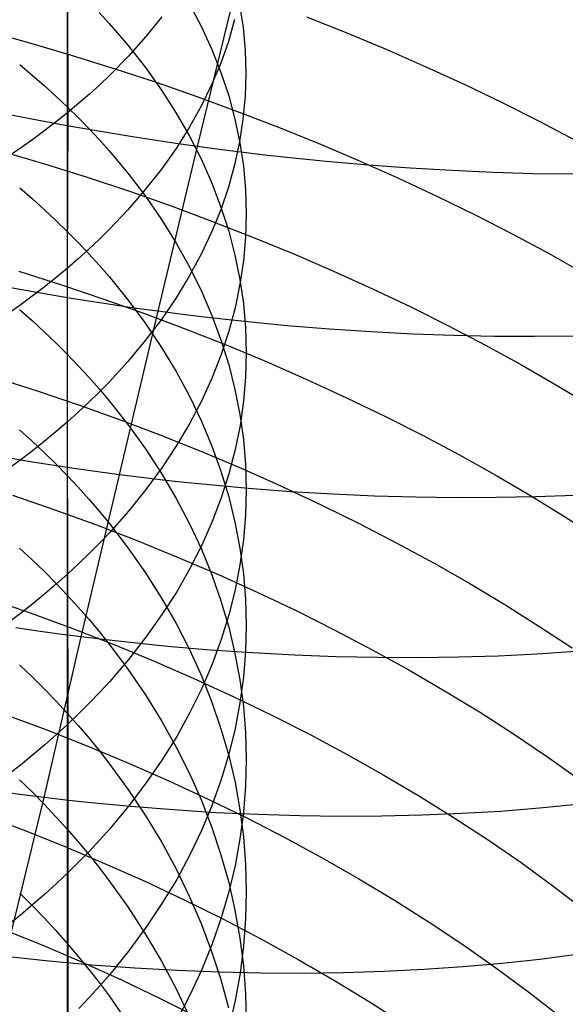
# Model space of a CAD drawing. Extents: x -383 to 1849, y -1185 to -529.
# Tile 728 of 870: x 1802.47 to 1808.42, y -1068.61 to -1057.88. Entities that reach past the tile are written whole.
import ezdxf

# ---------------------------------------------------------------- set-up
doc = ezdxf.new("R2010")
doc.units = 0
doc.layers.add('PREDEFINITO', color=7, linetype='CONTINUOUS')

msp = doc.modelspace()

# ---------------------------------------------------------------- linework, layer by layer
at = {"layer": 'PREDEFINITO'}
for p, q in [((1802.986, -1055.461, 662.989), (1802.994, -1058.892, 661.373)), ((1804.407, -1059.261, 481.093), (1804.848, -1057.451, 480.301)), ((1802.986, -1057.456, 645.137), (1802.986, -1058.829, 644.315)), ((1804.319, -1057.709, 648.604), (1804.449, -1057.956, 649.006)), ((1804.865, -1057.718, 651.899), (1804.904, -1057.966, 652.322)), ((1803.334, -1057.803, 645.677), (1803.443, -1057.921, 645.861)), ((1804.02, -1057.849, 659.426), (1803.845, -1058.064, 659.828)), ((1804.812, -1057.879, 655.698), (1804.744, -1058.117, 656.123)), ((1805.596, -1057.847, 512.789), (1806.036, -1058.023, 512.658)), ((1803.443, -1057.921, 645.861), (1803.649, -1058.159, 646.233)), ((1804.449, -1057.956, 649.006), (1804.563, -1058.206, 649.412)), ((1804.904, -1057.966, 652.322), (1804.926, -1058.215, 652.747)), ((1802.092, -1057.997, 514.127), (1802.563, -1058.127, 514.088)), ((1803.845, -1058.064, 659.828), (1803.655, -1058.277, 660.224)), ((1806.036, -1058.023, 512.658), (1806.47, -1058.204, 512.514)), ((1802.563, -1058.127, 514.088), (1803.031, -1058.265, 514.036)), ((1803.649, -1058.159, 646.233), (1803.839, -1058.402, 646.611)), ((1804.744, -1058.117, 656.123), (1804.66, -1058.354, 656.545)), ((1803.031, -1058.265, 514.036), (1803.495, -1058.41, 513.97)), ((1803.655, -1058.277, 660.224), (1803.45, -1058.485, 660.614)), ((1804.563, -1058.206, 649.412), (1804.663, -1058.457, 649.822)), ((1804.926, -1058.215, 652.747), (1804.934, -1058.465, 653.171)), ((1806.47, -1058.204, 512.514), (1806.897, -1058.392, 512.358)), ((1802.469, -1058.37, 643.629), (1802.603, -1058.483, 643.797)), ((1803.495, -1058.41, 513.97), (1803.956, -1058.562, 513.892)), ((1803.839, -1058.402, 646.611), (1804.015, -1058.648, 646.994)), ((1804.66, -1058.354, 656.545), (1804.561, -1058.589, 656.964)), ((1806.897, -1058.392, 512.358), (1807.316, -1058.584, 512.19)), ((1802.603, -1058.483, 643.797), (1802.735, -1058.597, 643.968)), ((1803.45, -1058.485, 660.614), (1803.341, -1058.588, 660.806)), ((1804.663, -1058.457, 649.822), (1804.747, -1058.71, 650.234)), ((1804.934, -1058.465, 653.171), (1804.926, -1058.714, 653.596)), ((1802.735, -1058.597, 643.968), (1802.862, -1058.713, 644.14)), ((1803.341, -1058.588, 660.806), (1803.229, -1058.69, 660.997)), ((1803.956, -1058.562, 513.892), (1804.411, -1058.721, 513.8)), ((1804.561, -1058.589, 656.964), (1804.447, -1058.823, 657.381)), ((1807.316, -1058.584, 512.19), (1807.728, -1058.782, 512.01)), ((1802.862, -1058.713, 644.14), (1802.986, -1058.829, 644.315)), ((1803.229, -1058.69, 660.997), (1803.113, -1058.791, 661.186)), ((1804.015, -1058.648, 646.994), (1804.175, -1058.897, 647.383)), ((1804.411, -1058.721, 513.8), (1804.862, -1058.886, 513.696)), ((1804.747, -1058.71, 650.234), (1804.815, -1058.965, 650.649)), ((1804.926, -1058.714, 653.596), (1804.903, -1058.963, 654.02)), ((1802.986, -1058.829, 644.315), (1802.986, -1060.187, 643.466)), ((1802.986, -1058.829, 644.315), (1803.106, -1058.947, 644.491)), ((1803.113, -1058.791, 661.186), (1802.994, -1058.892, 661.373)), ((1804.447, -1058.823, 657.381), (1804.318, -1059.054, 657.793)), ((1807.728, -1058.782, 512.01), (1808.131, -1058.985, 511.817)), ((1802.507, -1058.946, 480.806), (1802.029, -1058.851, 480.773)), ((1802.984, -1059.035, 480.854), (1802.507, -1058.946, 480.806)), ((1802.994, -1058.892, 661.373), (1802.87, -1058.991, 661.558)), ((1802.994, -1058.892, 661.373), (1802.986, -1060.59, 660.53)), ((1803.106, -1058.947, 644.491), (1803.222, -1059.066, 644.669)), ((1804.175, -1058.897, 647.383), (1804.319, -1059.15, 647.776)), ((1804.862, -1058.886, 513.696), (1805.308, -1059.058, 513.578)), ((1802.87, -1058.991, 661.558), (1802.743, -1059.089, 661.741)), ((1803.46, -1059.117, 480.918), (1802.984, -1059.035, 480.854)), ((1804.318, -1059.054, 657.793), (1804.173, -1059.283, 658.201)), ((1804.815, -1058.965, 650.649), (1804.869, -1059.221, 651.065)), ((1804.903, -1058.963, 654.02), (1804.865, -1059.212, 654.444)), ((1805.308, -1059.058, 513.578), (1805.748, -1059.236, 513.449)), ((1808.131, -1058.985, 511.817), (1808.525, -1059.193, 511.613)), ((1802.743, -1059.089, 661.741), (1802.612, -1059.186, 661.922)), ((1803.222, -1059.066, 644.669), (1803.334, -1059.187, 644.848)), ((1803.697, -1059.156, 480.956), (1803.46, -1059.117, 480.918)), ((1803.935, -1059.193, 480.997), (1803.697, -1059.156, 480.956)), ((1804.319, -1059.15, 647.776), (1804.449, -1059.405, 648.174)), ((1802.612, -1059.186, 661.922), (1802.477, -1059.281, 662.101)), ((1803.334, -1059.187, 644.848), (1803.443, -1059.308, 645.029)), ((1804.171, -1059.228, 481.043), (1803.935, -1059.193, 480.997)), ((1803.979, -1061.058, 481.921), (1804.407, -1059.261, 481.093)), ((1804.407, -1059.261, 481.093), (1804.171, -1059.228, 481.043)), ((1804.643, -1059.293, 481.146), (1804.407, -1059.261, 481.093)), ((1804.865, -1059.212, 654.444), (1804.812, -1059.46, 654.866)), ((1804.869, -1059.221, 651.065), (1804.907, -1059.478, 651.483)), ((1805.748, -1059.236, 513.449), (1806.181, -1059.42, 513.307)), ((1802.477, -1059.281, 662.101), (1802.197, -1059.47, 662.453)), ((1802.27, -1059.311, 514.895), (1802.738, -1059.45, 514.843)), ((1803.443, -1059.308, 645.029), (1803.649, -1059.554, 645.397)), ((1804.173, -1059.283, 658.201), (1804.013, -1059.509, 658.604)), ((1804.878, -1059.322, 481.203), (1804.643, -1059.293, 481.146)), ((1805.112, -1059.351, 481.265), (1804.878, -1059.322, 481.203)), ((1805.345, -1059.377, 481.33), (1805.112, -1059.351, 481.265)), ((1805.81, -1059.424, 481.471), (1805.345, -1059.377, 481.33)), ((1802.738, -1059.45, 514.843), (1803.203, -1059.596, 514.778)), ((1804.449, -1059.405, 648.174), (1804.564, -1059.662, 648.575)), ((1804.812, -1059.46, 654.866), (1804.744, -1059.706, 655.286)), ((1804.907, -1059.478, 651.483), (1804.93, -1059.735, 651.902)), ((1806.27, -1059.465, 481.628), (1805.81, -1059.424, 481.471)), ((1806.181, -1059.42, 513.307), (1806.607, -1059.61, 513.152)), ((1806.726, -1059.498, 481.799), (1806.27, -1059.465, 481.628)), ((1803.203, -1059.596, 514.778), (1803.664, -1059.75, 514.701)), ((1803.649, -1059.554, 645.397), (1803.839, -1059.804, 645.77)), ((1804.013, -1059.509, 658.604), (1803.838, -1059.732, 659.002)), ((1807.178, -1059.525, 481.984), (1806.726, -1059.498, 481.799)), ((1807.625, -1059.545, 482.183), (1807.178, -1059.525, 481.984)), ((1808.066, -1059.558, 482.395), (1807.625, -1059.545, 482.183)), ((1808.502, -1059.565, 482.621), (1808.066, -1059.558, 482.395)), ((1804.564, -1059.662, 648.575), (1804.663, -1059.922, 648.979)), ((1806.607, -1059.61, 513.152), (1807.025, -1059.806, 512.986)), ((1802.469, -1059.714, 642.789), (1802.603, -1059.83, 642.955)), ((1803.838, -1059.732, 659.002), (1803.648, -1059.952, 659.394)), ((1803.664, -1059.75, 514.701), (1804.12, -1059.91, 514.61)), ((1803.839, -1059.804, 645.77), (1804.015, -1060.058, 646.148)), ((1804.744, -1059.706, 655.286), (1804.66, -1059.952, 655.703)), ((1804.93, -1059.735, 651.902), (1804.938, -1059.992, 652.321)), ((1807.025, -1059.806, 512.986), (1807.436, -1060.007, 512.807)), ((1802.603, -1059.83, 642.955), (1802.735, -1059.948, 643.123)), ((1804.12, -1059.91, 514.61), (1804.571, -1060.078, 514.507)), ((1802.735, -1059.948, 643.123), (1802.862, -1060.067, 643.293)), ((1803.648, -1059.952, 659.394), (1803.443, -1060.168, 659.779)), ((1804.66, -1059.952, 655.703), (1804.561, -1060.195, 656.118)), ((1804.663, -1059.922, 648.979), (1804.747, -1060.183, 649.387)), ((1804.938, -1059.992, 652.321), (1804.931, -1060.25, 652.741)), ((1807.436, -1060.007, 512.807), (1807.838, -1060.214, 512.617)), ((1802.862, -1060.067, 643.293), (1802.986, -1060.187, 643.465)), ((1804.015, -1060.058, 646.148), (1804.175, -1060.315, 646.532)), ((1804.571, -1060.078, 514.507), (1805.016, -1060.252, 514.391)), ((1802.986, -1060.187, 643.466), (1802.986, -1061.526, 642.59)), ((1802.986, -1060.187, 643.465), (1803.106, -1060.308, 643.639)), ((1803.443, -1060.168, 659.779), (1803.334, -1060.275, 659.97)), ((1804.561, -1060.195, 656.118), (1804.447, -1060.437, 656.529)), ((1804.747, -1060.183, 649.387), (1804.815, -1060.446, 649.796)), ((1807.838, -1060.214, 512.617), (1808.232, -1060.425, 512.415)), ((1803.106, -1060.308, 643.639), (1803.222, -1060.431, 643.815)), ((1803.334, -1060.275, 659.97), (1803.222, -1060.381, 660.158)), ((1804.175, -1060.315, 646.532), (1804.319, -1060.575, 646.92)), ((1804.931, -1060.25, 652.741), (1804.908, -1060.507, 653.16)), ((1805.016, -1060.252, 514.391), (1805.456, -1060.433, 514.263)), ((1803.222, -1060.381, 660.158), (1803.106, -1060.486, 660.345)), ((1803.222, -1060.431, 643.815), (1803.334, -1060.555, 643.992)), ((1804.447, -1060.437, 656.529), (1804.317, -1060.676, 656.937)), ((1804.815, -1060.446, 649.796), (1804.869, -1060.71, 650.207)), ((1805.456, -1060.433, 514.263), (1805.889, -1060.62, 514.123)), ((1808.232, -1060.425, 512.415), (1808.616, -1060.642, 512.201)), ((1803.106, -1060.486, 660.345), (1802.986, -1060.59, 660.53)), ((1803.334, -1060.555, 643.992), (1803.443, -1060.679, 644.171)), ((1804.908, -1060.507, 653.16), (1804.87, -1060.764, 653.577)), ((1802.461, -1060.621, 515.676), (1802.925, -1060.769, 515.612)), ((1802.986, -1060.59, 660.53), (1802.863, -1060.692, 660.713)), ((1802.986, -1060.59, 660.53), (1802.986, -1062.266, 659.643)), ((1804.319, -1060.575, 646.92), (1804.449, -1060.838, 647.313)), ((1805.889, -1060.62, 514.123), (1806.315, -1060.812, 513.97)), ((1802.554, -1060.836, 481.685), (1802.076, -1060.748, 481.638)), ((1802.863, -1060.692, 660.713), (1802.736, -1060.794, 660.894)), ((1802.925, -1060.769, 515.612), (1803.385, -1060.924, 515.535)), ((1803.443, -1060.679, 644.171), (1803.649, -1060.933, 644.533)), ((1804.317, -1060.676, 656.937), (1804.173, -1060.913, 657.34)), ((1804.87, -1060.764, 653.577), (1804.817, -1061.02, 653.994)), ((1804.869, -1060.71, 650.207), (1804.907, -1060.974, 650.62)), ((1803.03, -1060.917, 481.748), (1802.554, -1060.836, 481.685)), ((1802.736, -1060.794, 660.894), (1802.605, -1060.894, 661.073)), ((1804.449, -1060.838, 647.313), (1804.563, -1061.103, 647.709)), ((1806.315, -1060.812, 513.97), (1806.733, -1061.011, 513.805)), ((1802.605, -1060.894, 661.073), (1802.47, -1060.994, 661.251)), ((1803.268, -1060.955, 481.785), (1803.03, -1060.917, 481.748)), ((1803.506, -1060.991, 481.827), (1803.268, -1060.955, 481.785)), ((1803.385, -1060.924, 515.535), (1803.841, -1061.086, 515.446)), ((1803.743, -1061.026, 481.872), (1803.506, -1060.991, 481.827)), ((1803.649, -1060.933, 644.533), (1803.839, -1061.19, 644.901)), ((1804.173, -1060.913, 657.34), (1804.013, -1061.147, 657.739)), ((1804.907, -1060.974, 650.62), (1804.93, -1061.24, 651.034)), ((1802.47, -1060.994, 661.251), (1802.19, -1061.189, 661.599)), ((1802.468, -1061.04, 641.923), (1802.603, -1061.159, 642.087)), ((1803.556, -1062.84, 482.784), (1803.979, -1061.058, 481.921)), ((1803.979, -1061.058, 481.921), (1803.743, -1061.026, 481.872)), ((1803.841, -1061.086, 515.446), (1804.291, -1061.255, 515.344)), ((1804.215, -1061.089, 481.974), (1803.979, -1061.058, 481.921)), ((1804.45, -1061.118, 482.031), (1804.215, -1061.089, 481.974)), ((1804.817, -1061.02, 653.994), (1804.749, -1061.275, 654.409)), ((1806.733, -1061.011, 513.805), (1807.144, -1061.216, 513.629)), ((1802.603, -1061.159, 642.087), (1802.735, -1061.28, 642.253)), ((1804.013, -1061.147, 657.739), (1803.838, -1061.378, 658.132)), ((1803.839, -1061.19, 644.901), (1804.015, -1061.451, 645.275)), ((1804.685, -1061.145, 482.091), (1804.45, -1061.118, 482.031)), ((1804.563, -1061.103, 647.709), (1804.663, -1061.37, 648.108)), ((1804.918, -1061.17, 482.156), (1804.685, -1061.145, 482.091)), ((1805.383, -1061.215, 482.296), (1804.918, -1061.17, 482.156)), ((1802.735, -1061.28, 642.253), (1802.862, -1061.402, 642.421)), ((1804.291, -1061.255, 515.344), (1804.736, -1061.432, 515.229)), ((1804.749, -1061.275, 654.409), (1804.665, -1061.528, 654.821)), ((1804.93, -1061.24, 651.034), (1804.938, -1061.506, 651.448)), ((1805.845, -1061.252, 482.451), (1805.383, -1061.215, 482.296)), ((1806.302, -1061.283, 482.621), (1805.845, -1061.252, 482.451)), ((1806.755, -1061.306, 482.805), (1806.302, -1061.283, 482.621)), ((1807.203, -1061.323, 483.002), (1806.755, -1061.306, 482.805)), ((1807.144, -1061.216, 513.629), (1807.546, -1061.426, 513.441)), ((1802.862, -1061.402, 642.421), (1802.986, -1061.526, 642.59)), ((1803.838, -1061.378, 658.132), (1803.648, -1061.606, 658.52)), ((1804.663, -1061.37, 648.108), (1804.747, -1061.64, 648.51)), ((1807.645, -1061.332, 483.213), (1807.203, -1061.323, 483.002)), ((1808.082, -1061.334, 483.436), (1807.645, -1061.332, 483.213)), ((1808.512, -1061.33, 483.673), (1808.082, -1061.334, 483.436)), ((1802.986, -1061.526, 642.59), (1802.986, -1062.848, 641.689)), ((1802.986, -1061.526, 642.59), (1803.106, -1061.651, 642.761)), ((1804.015, -1061.451, 645.275), (1804.175, -1061.715, 645.653)), ((1804.665, -1061.528, 654.821), (1804.567, -1061.779, 655.231)), ((1804.736, -1061.432, 515.229), (1805.175, -1061.614, 515.102)), ((1804.938, -1061.506, 651.448), (1804.931, -1061.771, 651.862)), ((1807.546, -1061.426, 513.441), (1807.939, -1061.641, 513.241)), ((1803.648, -1061.606, 658.52), (1803.443, -1061.83, 658.901)), ((1805.175, -1061.614, 515.102), (1805.608, -1061.804, 514.963)), ((1803.106, -1061.651, 642.761), (1803.222, -1061.777, 642.934)), ((1804.175, -1061.715, 645.653), (1804.319, -1061.983, 646.036)), ((1804.747, -1061.64, 648.51), (1804.815, -1061.91, 648.914)), ((1807.939, -1061.641, 513.241), (1808.322, -1061.862, 513.03)), ((1802.197, -1061.777, 516.534), (1802.661, -1061.925, 516.47)), ((1803.222, -1061.777, 642.934), (1803.334, -1061.904, 643.109)), ((1803.443, -1061.83, 658.901), (1803.334, -1061.94, 659.089)), ((1804.567, -1061.779, 655.231), (1804.453, -1062.029, 655.637)), ((1804.931, -1061.771, 651.862), (1804.908, -1062.037, 652.276)), ((1805.608, -1061.804, 514.963), (1806.033, -1062, 514.813)), ((1802.661, -1061.925, 516.47), (1803.12, -1062.081, 516.394)), ((1803.334, -1061.94, 659.089), (1803.222, -1062.05, 659.276)), ((1803.334, -1061.904, 643.109), (1803.443, -1062.033, 643.286)), ((1804.815, -1061.91, 648.914), (1804.869, -1062.182, 649.32)), ((1808.322, -1061.862, 513.03), (1808.696, -1062.087, 512.807)), ((1803.222, -1062.05, 659.276), (1803.106, -1062.158, 659.461)), ((1803.443, -1062.033, 643.286), (1803.649, -1062.293, 643.643)), ((1804.319, -1061.983, 646.036), (1804.449, -1062.254, 646.423)), ((1804.453, -1062.029, 655.637), (1804.324, -1062.276, 656.039)), ((1804.908, -1062.037, 652.276), (1804.871, -1062.302, 652.688)), ((1806.033, -1062, 514.813), (1806.451, -1062.202, 514.65)), ((1803.106, -1062.158, 659.461), (1802.986, -1062.266, 659.643)), ((1803.12, -1062.081, 516.394), (1803.575, -1062.245, 516.305)), ((1802.986, -1062.266, 659.643), (1802.863, -1062.372, 659.824)), ((1802.986, -1062.266, 659.643), (1802.994, -1065.557, 657.761)), ((1803.575, -1062.245, 516.305), (1804.025, -1062.417, 516.204)), ((1804.324, -1062.276, 656.039), (1804.179, -1062.521, 656.438)), ((1804.449, -1062.254, 646.423), (1804.563, -1062.527, 646.814)), ((1804.869, -1062.182, 649.32), (1804.907, -1062.455, 649.728)), ((1806.451, -1062.202, 514.65), (1806.86, -1062.409, 514.476)), ((1802.468, -1062.349, 641.031), (1802.603, -1062.472, 641.193)), ((1802.863, -1062.372, 659.824), (1802.736, -1062.477, 660.003)), ((1803.649, -1062.293, 643.643), (1803.839, -1062.557, 644.006)), ((1804.871, -1062.302, 652.688), (1804.817, -1062.566, 653.1)), ((1802.603, -1062.472, 641.193), (1802.734, -1062.596, 641.356)), ((1802.736, -1062.477, 660.003), (1802.605, -1062.581, 660.18)), ((1804.025, -1062.417, 516.204), (1804.469, -1062.595, 516.091)), ((1804.907, -1062.455, 649.728), (1804.93, -1062.729, 650.136)), ((1806.86, -1062.409, 514.476), (1807.262, -1062.623, 514.29)), ((1802.605, -1062.581, 660.18), (1802.47, -1062.684, 660.356)), ((1802.734, -1062.596, 641.356), (1802.862, -1062.721, 641.522)), ((1803.839, -1062.557, 644.006), (1804.015, -1062.826, 644.374)), ((1804.179, -1062.521, 656.438), (1804.02, -1062.763, 656.831)), ((1804.469, -1062.595, 516.091), (1804.907, -1062.78, 515.966)), ((1804.563, -1062.527, 646.814), (1804.663, -1062.802, 647.208)), ((1804.817, -1062.566, 653.1), (1804.749, -1062.828, 653.509)), ((1802.607, -1062.702, 482.613), (1802.13, -1062.622, 482.551)), ((1802.47, -1062.684, 660.356), (1802.19, -1062.886, 660.7)), ((1802.845, -1062.739, 482.65), (1802.607, -1062.702, 482.613)), ((1807.262, -1062.623, 514.29), (1807.654, -1062.842, 514.092)), ((1803.083, -1062.775, 482.691), (1802.845, -1062.739, 482.65)), ((1802.862, -1062.721, 641.522), (1802.986, -1062.848, 641.689)), ((1803.32, -1062.808, 482.736), (1803.083, -1062.775, 482.691)), ((1803.556, -1062.84, 482.784), (1803.32, -1062.808, 482.736)), ((1804.02, -1062.763, 656.831), (1803.845, -1063.001, 657.22)), ((1804.663, -1062.802, 647.208), (1804.747, -1063.079, 647.604)), ((1804.907, -1062.78, 515.966), (1805.338, -1062.972, 515.828)), ((1804.93, -1062.729, 650.136), (1804.938, -1063.003, 650.545)), ((1802.986, -1062.848, 641.689), (1802.986, -1064.151, 640.762)), ((1802.986, -1062.848, 641.689), (1803.106, -1062.976, 641.857)), ((1803.139, -1064.607, 483.682), (1803.556, -1062.84, 482.784)), ((1803.793, -1062.87, 482.837), (1803.556, -1062.84, 482.784)), ((1804.028, -1062.898, 482.893), (1803.793, -1062.87, 482.837)), ((1804.015, -1062.826, 644.374), (1804.175, -1063.097, 644.747)), ((1804.263, -1062.923, 482.953), (1804.028, -1062.898, 482.893)), ((1804.497, -1062.947, 483.017), (1804.263, -1062.923, 482.953)), ((1804.749, -1062.828, 653.509), (1804.666, -1063.09, 653.917)), ((1807.654, -1062.842, 514.092), (1808.036, -1063.066, 513.883)), ((1803.106, -1062.976, 641.857), (1803.222, -1063.106, 642.028)), ((1803.845, -1063.001, 657.22), (1803.655, -1063.236, 657.603)), ((1804.962, -1062.99, 483.156), (1804.497, -1062.947, 483.017)), ((1804.938, -1063.003, 650.545), (1804.931, -1063.277, 650.954)), ((1805.424, -1063.025, 483.31), (1804.962, -1062.99, 483.156)), ((1805.338, -1062.972, 515.828), (1805.762, -1063.171, 515.679)), ((1805.882, -1063.052, 483.478), (1805.424, -1063.025, 483.31)), ((1802.392, -1063.063, 517.35), (1802.851, -1063.221, 517.275)), ((1803.222, -1063.106, 642.028), (1803.334, -1063.236, 642.2)), ((1804.175, -1063.097, 644.747), (1804.319, -1063.373, 645.125)), ((1804.666, -1063.09, 653.917), (1804.567, -1063.349, 654.321)), ((1804.747, -1063.079, 647.604), (1804.815, -1063.358, 648.003)), ((1806.336, -1063.072, 483.66), (1805.882, -1063.052, 483.478)), ((1806.785, -1063.085, 483.855), (1806.336, -1063.072, 483.66)), ((1807.228, -1063.09, 484.064), (1806.785, -1063.085, 483.855)), ((1807.666, -1063.089, 484.286), (1807.228, -1063.09, 484.064)), ((1808.097, -1063.08, 484.52), (1807.666, -1063.089, 484.286)), ((1808.036, -1063.066, 513.883), (1808.409, -1063.296, 513.663)), ((1808.522, -1063.064, 484.767), (1808.097, -1063.08, 484.52)), ((1802.851, -1063.221, 517.275), (1803.306, -1063.387, 517.187)), ((1803.334, -1063.236, 642.2), (1803.443, -1063.368, 642.374)), ((1803.655, -1063.236, 657.603), (1803.45, -1063.468, 657.98)), ((1805.762, -1063.171, 515.679), (1806.178, -1063.376, 515.519)), ((1804.567, -1063.349, 654.321), (1804.453, -1063.607, 654.722)), ((1804.931, -1063.277, 650.954), (1804.908, -1063.55, 651.362)), ((1808.409, -1063.296, 513.663), (1808.771, -1063.53, 513.433)), ((1803.306, -1063.387, 517.187), (1803.755, -1063.56, 517.088)), ((1803.443, -1063.368, 642.374), (1803.649, -1063.636, 642.726)), ((1804.319, -1063.373, 645.125), (1804.449, -1063.651, 645.507)), ((1804.815, -1063.358, 648.003), (1804.869, -1063.638, 648.404)), ((1806.178, -1063.376, 515.519), (1806.587, -1063.587, 515.346)), ((1803.45, -1063.468, 657.98), (1803.341, -1063.582, 658.166)), ((1803.755, -1063.56, 517.088), (1804.198, -1063.74, 516.976)), ((1804.908, -1063.55, 651.362), (1804.87, -1063.823, 651.769)), ((1802.468, -1063.639, 640.114), (1802.603, -1063.765, 640.273)), ((1803.341, -1063.582, 658.166), (1803.229, -1063.695, 658.35)), ((1803.649, -1063.636, 642.726), (1803.839, -1063.907, 643.083)), ((1804.453, -1063.607, 654.722), (1804.324, -1063.862, 655.12)), ((1804.449, -1063.651, 645.507), (1804.563, -1063.931, 645.892)), ((1804.869, -1063.638, 648.404), (1804.907, -1063.918, 648.806)), ((1806.587, -1063.587, 515.346), (1806.987, -1063.804, 515.162)), ((1802.603, -1063.765, 640.273), (1802.735, -1063.892, 640.434)), ((1803.229, -1063.695, 658.35), (1803.113, -1063.807, 658.533)), ((1804.198, -1063.74, 516.976), (1804.635, -1063.928, 516.852)), ((1803.113, -1063.807, 658.533), (1802.993, -1063.918, 658.713)), ((1804.324, -1063.862, 655.12), (1804.18, -1064.114, 655.513)), ((1804.87, -1063.823, 651.769), (1804.817, -1064.095, 652.175)), ((1806.987, -1063.804, 515.162), (1807.377, -1064.026, 514.967)), ((1802.735, -1063.892, 640.434), (1802.862, -1064.021, 640.597)), ((1802.993, -1063.918, 658.713), (1802.87, -1064.028, 658.892)), ((1803.839, -1063.907, 643.083), (1804.015, -1064.183, 643.446)), ((1804.563, -1063.931, 645.892), (1804.663, -1064.214, 646.28)), ((1804.635, -1063.928, 516.852), (1805.066, -1064.122, 516.716)), ((1804.907, -1063.918, 648.806), (1804.93, -1064.2, 649.209)), ((1802.87, -1064.028, 658.892), (1802.743, -1064.137, 659.069)), ((1802.862, -1064.021, 640.597), (1802.986, -1064.151, 640.762)), ((1804.817, -1064.095, 652.175), (1804.749, -1064.366, 652.58)), ((1807.377, -1064.026, 514.967), (1807.758, -1064.254, 514.761)), ((1802.125, -1064.185, 518.251), (1802.583, -1064.345, 518.176)), ((1802.743, -1064.137, 659.069), (1802.612, -1064.245, 659.244)), ((1802.986, -1064.151, 640.762), (1802.985, -1065.437, 639.809)), ((1802.986, -1064.151, 640.762), (1803.106, -1064.283, 640.928)), ((1804.015, -1064.183, 643.446), (1804.175, -1064.462, 643.814)), ((1804.18, -1064.114, 655.513), (1804.02, -1064.364, 655.902)), ((1804.93, -1064.2, 649.209), (1804.938, -1064.482, 649.612)), ((1805.066, -1064.122, 516.716), (1805.489, -1064.324, 516.569)), ((1802.612, -1064.245, 659.244), (1802.477, -1064.351, 659.417)), ((1803.106, -1064.283, 640.928), (1803.222, -1064.415, 641.096)), ((1804.663, -1064.214, 646.28), (1804.747, -1064.499, 646.671)), ((1807.758, -1064.254, 514.761), (1808.129, -1064.488, 514.544)), ((1802.477, -1064.351, 659.417), (1802.197, -1064.56, 659.758)), ((1802.583, -1064.345, 518.176), (1803.037, -1064.512, 518.09)), ((1803.222, -1064.415, 641.096), (1803.334, -1064.549, 641.265)), ((1804.02, -1064.364, 655.902), (1803.845, -1064.61, 656.286)), ((1804.749, -1064.366, 652.58), (1804.666, -1064.636, 652.982)), ((1805.489, -1064.324, 516.569), (1805.905, -1064.532, 516.41)), ((1802.665, -1064.543, 483.59), (1802.427, -1064.509, 483.55)), ((1803.037, -1064.512, 518.09), (1803.486, -1064.687, 517.991)), ((1804.175, -1064.462, 643.814), (1804.32, -1064.744, 644.186)), ((1804.747, -1064.499, 646.671), (1804.815, -1064.786, 647.065)), ((1804.938, -1064.482, 649.612), (1804.931, -1064.764, 650.015)), ((1805.905, -1064.532, 516.41), (1806.312, -1064.746, 516.24)), ((1808.129, -1064.488, 514.544), (1808.49, -1064.727, 514.315)), ((1802.902, -1064.576, 483.634), (1802.665, -1064.543, 483.59)), ((1802.735, -1066.357, 484.618), (1803.139, -1064.607, 483.682)), ((1803.139, -1064.607, 483.682), (1802.902, -1064.576, 483.634)), ((1803.375, -1064.636, 483.734), (1803.139, -1064.607, 483.682)), ((1803.334, -1064.549, 641.265), (1803.443, -1064.685, 641.436)), ((1803.611, -1064.662, 483.79), (1803.375, -1064.636, 483.734)), ((1803.845, -1064.61, 656.286), (1803.655, -1064.853, 656.664)), ((1804.666, -1064.636, 652.982), (1804.567, -1064.903, 653.381)), ((1803.443, -1064.685, 641.436), (1803.649, -1064.959, 641.783)), ((1803.486, -1064.687, 517.991), (1803.929, -1064.869, 517.881)), ((1803.845, -1064.687, 483.849), (1803.611, -1064.662, 483.79)), ((1804.08, -1064.71, 483.913), (1803.845, -1064.687, 483.849)), ((1804.545, -1064.75, 484.05), (1804.08, -1064.71, 483.913)), ((1804.32, -1064.744, 644.186), (1804.449, -1065.03, 644.562)), ((1806.312, -1064.746, 516.24), (1806.711, -1064.966, 516.058)), ((1803.655, -1064.853, 656.664), (1803.45, -1065.092, 657.036)), ((1805.008, -1064.782, 484.202), (1804.545, -1064.75, 484.05)), ((1804.815, -1064.786, 647.065), (1804.869, -1065.073, 647.46)), ((1804.931, -1064.764, 650.015), (1804.908, -1065.045, 650.418)), ((1805.466, -1064.806, 484.368), (1805.008, -1064.782, 484.202)), ((1805.92, -1064.823, 484.548), (1805.466, -1064.806, 484.368)), ((1806.37, -1064.832, 484.742), (1805.92, -1064.823, 484.548)), ((1806.814, -1064.834, 484.948), (1806.37, -1064.832, 484.742)), ((1807.252, -1064.828, 485.168), (1806.814, -1064.834, 484.948)), ((1807.684, -1064.815, 485.4), (1807.252, -1064.828, 485.168)), ((1808.11, -1064.795, 485.644), (1807.684, -1064.815, 485.4)), ((1808.529, -1064.767, 485.899), (1808.11, -1064.795, 485.644)), ((1802.468, -1064.912, 639.172), (1802.603, -1065.041, 639.328)), ((1803.649, -1064.959, 641.783), (1803.839, -1065.238, 642.135)), ((1803.929, -1064.869, 517.881), (1804.366, -1065.059, 517.759)), ((1804.567, -1064.903, 653.381), (1804.453, -1065.168, 653.777)), ((1802.603, -1065.041, 639.328), (1802.734, -1065.171, 639.487)), ((1804.366, -1065.059, 517.759), (1804.796, -1065.256, 517.625)), ((1804.449, -1065.03, 644.562), (1804.564, -1065.318, 644.942)), ((1804.908, -1065.045, 650.418), (1804.87, -1065.326, 650.82)), ((1806.711, -1064.966, 516.058), (1807.101, -1065.193, 515.865)), ((1802.734, -1065.171, 639.487), (1802.862, -1065.303, 639.647)), ((1803.45, -1065.092, 657.036), (1803.342, -1065.21, 657.22)), ((1804.453, -1065.168, 653.777), (1804.324, -1065.431, 654.17)), ((1804.869, -1065.073, 647.46), (1804.907, -1065.362, 647.856)), ((1803.342, -1065.21, 657.22), (1803.23, -1065.326, 657.402)), ((1803.839, -1065.238, 642.135), (1804.014, -1065.52, 642.493)), ((1804.796, -1065.256, 517.625), (1805.218, -1065.46, 517.479)), ((1807.101, -1065.193, 515.865), (1807.481, -1065.425, 515.662)), ((1802.862, -1065.303, 639.647), (1802.986, -1065.437, 639.809)), ((1803.23, -1065.326, 657.402), (1803.114, -1065.442, 657.583)), ((1804.564, -1065.318, 644.942), (1804.663, -1065.609, 645.325)), ((1804.87, -1065.326, 650.82), (1804.817, -1065.606, 651.221)), ((1804.907, -1065.362, 647.856), (1804.93, -1065.651, 648.253)), ((1802.31, -1065.451, 519.096), (1802.764, -1065.62, 519.01)), ((1802.985, -1065.437, 639.809), (1802.985, -1066.702, 638.831)), ((1802.986, -1065.437, 639.809), (1803.106, -1065.571, 639.973)), ((1803.114, -1065.442, 657.583), (1802.994, -1065.557, 657.761)), ((1804.324, -1065.431, 654.17), (1804.18, -1065.692, 654.558)), ((1805.218, -1065.46, 517.479), (1805.634, -1065.671, 517.323)), ((1807.481, -1065.425, 515.662), (1807.851, -1065.662, 515.447)), ((1802.994, -1065.557, 657.761), (1802.87, -1065.67, 657.938)), ((1802.994, -1065.557, 657.761), (1802.994, -1067.178, 656.777)), ((1803.106, -1065.571, 639.973), (1803.222, -1065.708, 640.138)), ((1804.014, -1065.52, 642.493), (1804.175, -1065.807, 642.855)), ((1804.817, -1065.606, 651.221), (1804.749, -1065.885, 651.62)), ((1802.87, -1065.67, 657.938), (1802.743, -1065.782, 658.113)), ((1802.764, -1065.62, 519.01), (1803.213, -1065.797, 518.913)), ((1803.222, -1065.708, 640.138), (1803.334, -1065.845, 640.305)), ((1804.18, -1065.692, 654.558), (1804.02, -1065.949, 654.942)), ((1804.663, -1065.609, 645.325), (1804.747, -1065.901, 645.71)), ((1804.93, -1065.651, 648.253), (1804.938, -1065.941, 648.651)), ((1805.634, -1065.671, 517.323), (1806.04, -1065.889, 517.155)), ((1807.851, -1065.662, 515.447), (1808.211, -1065.905, 515.221)), ((1802.743, -1065.782, 658.113), (1802.612, -1065.893, 658.285)), ((1803.213, -1065.797, 518.913), (1803.656, -1065.982, 518.804)), ((1804.175, -1065.807, 642.855), (1804.319, -1066.097, 643.222)), ((1802.612, -1065.893, 658.285), (1802.477, -1066.003, 658.456)), ((1803.334, -1065.845, 640.305), (1803.442, -1065.984, 640.474)), ((1804.749, -1065.885, 651.62), (1804.666, -1066.162, 652.017)), ((1804.747, -1065.901, 645.71), (1804.816, -1066.195, 646.097)), ((1806.04, -1065.889, 517.155), (1806.439, -1066.113, 516.975)), ((1808.211, -1065.905, 515.221), (1808.559, -1066.153, 514.985)), ((1802.477, -1066.003, 658.456), (1802.198, -1066.219, 658.792)), ((1803.442, -1065.984, 640.474), (1803.648, -1066.265, 640.815)), ((1803.656, -1065.982, 518.804), (1804.093, -1066.174, 518.684)), ((1804.02, -1065.949, 654.942), (1803.845, -1066.202, 655.321)), ((1804.938, -1065.941, 648.651), (1804.931, -1066.231, 649.049)), ((1804.319, -1066.097, 643.222), (1804.449, -1066.39, 643.592)), ((1806.439, -1066.113, 516.975), (1806.828, -1066.342, 516.785)), ((1802.468, -1066.165, 638.204), (1802.603, -1066.297, 638.358)), ((1803.845, -1066.202, 655.321), (1803.655, -1066.453, 655.694)), ((1804.093, -1066.174, 518.684), (1804.522, -1066.374, 518.552)), ((1804.666, -1066.162, 652.017), (1804.567, -1066.437, 652.411)), ((1804.816, -1066.195, 646.097), (1804.869, -1066.491, 646.487)), ((1804.931, -1066.231, 649.049), (1804.908, -1066.52, 649.446)), ((1802.498, -1066.327, 484.57), (1802.26, -1066.296, 484.526)), ((1802.313, -1068.089, 485.582), (1802.735, -1066.357, 484.618)), ((1802.735, -1066.357, 484.618), (1802.498, -1066.327, 484.57)), ((1802.603, -1066.297, 638.358), (1802.734, -1066.431, 638.514)), ((1802.972, -1066.385, 484.669), (1802.735, -1066.357, 484.618)), ((1803.648, -1066.265, 640.815), (1803.838, -1066.551, 641.162)), ((1806.828, -1066.342, 516.785), (1807.207, -1066.578, 516.584)), ((1802.734, -1066.431, 638.514), (1802.862, -1066.566, 638.672)), ((1803.207, -1066.411, 484.724), (1802.972, -1066.385, 484.669)), ((1803.443, -1066.434, 484.783), (1803.207, -1066.411, 484.724)), ((1803.677, -1066.456, 484.846), (1803.443, -1066.434, 484.783)), ((1803.655, -1066.453, 655.694), (1803.45, -1066.699, 656.062)), ((1804.144, -1066.493, 484.983), (1803.677, -1066.456, 484.846)), ((1804.449, -1066.39, 643.592), (1804.563, -1066.685, 643.966)), ((1804.567, -1066.437, 652.411), (1804.453, -1066.71, 652.802)), ((1804.522, -1066.374, 518.552), (1804.945, -1066.58, 518.409)), ((1808.547, -1066.435, 487.081), (1808.135, -1066.475, 486.817)), ((1802.051, -1066.539, 520.041), (1802.505, -1066.71, 519.956)), ((1802.862, -1066.566, 638.672), (1802.986, -1066.702, 638.831)), ((1803.838, -1066.551, 641.162), (1804.013, -1066.841, 641.514)), ((1804.607, -1066.523, 485.133), (1804.144, -1066.493, 484.983)), ((1805.066, -1066.544, 485.298), (1804.607, -1066.523, 485.133)), ((1804.869, -1066.491, 646.487), (1804.907, -1066.787, 646.877)), ((1804.908, -1066.52, 649.446), (1804.87, -1066.809, 649.843)), ((1805.521, -1066.557, 485.477), (1805.066, -1066.544, 485.298)), ((1805.971, -1066.563, 485.669), (1805.521, -1066.557, 485.477)), ((1806.416, -1066.56, 485.874), (1805.971, -1066.563, 485.669)), ((1806.855, -1066.55, 486.091), (1806.416, -1066.56, 485.874)), ((1807.288, -1066.533, 486.321), (1806.855, -1066.55, 486.091)), ((1807.715, -1066.508, 486.563), (1807.288, -1066.533, 486.321)), ((1808.135, -1066.475, 486.817), (1807.715, -1066.508, 486.563)), ((1804.945, -1066.58, 518.409), (1805.36, -1066.794, 518.254)), ((1807.207, -1066.578, 516.584), (1807.576, -1066.82, 516.372)), ((1802.505, -1066.71, 519.956), (1802.953, -1066.889, 519.861)), ((1802.985, -1066.702, 638.831), (1802.986, -1067.948, 637.828)), ((1802.986, -1066.702, 638.831), (1803.106, -1066.84, 638.992)), ((1803.45, -1066.699, 656.062), (1803.342, -1066.82, 656.243)), ((1804.453, -1066.71, 652.802), (1804.324, -1066.981, 653.189)), ((1804.563, -1066.685, 643.966), (1804.663, -1066.983, 644.343)), ((1804.907, -1066.787, 646.877), (1804.931, -1067.085, 647.269)), ((1802.953, -1066.889, 519.861), (1803.395, -1067.075, 519.753)), ((1803.106, -1066.84, 638.992), (1803.222, -1066.98, 639.155)), ((1803.342, -1066.82, 656.243), (1803.229, -1066.941, 656.423)), ((1804.013, -1066.841, 641.514), (1804.173, -1067.135, 641.871)), ((1804.87, -1066.809, 649.843), (1804.817, -1067.097, 650.238)), ((1805.36, -1066.794, 518.254), (1805.767, -1067.015, 518.089)), ((1807.576, -1066.82, 516.372), (1807.935, -1067.067, 516.15)), ((1803.229, -1066.941, 656.423), (1803.113, -1067.06, 656.601)), ((1803.222, -1066.98, 639.155), (1803.334, -1067.121, 639.319)), ((1804.324, -1066.981, 653.189), (1804.18, -1067.249, 653.572)), ((1804.663, -1066.983, 644.343), (1804.747, -1067.283, 644.722)), ((1803.113, -1067.06, 656.601), (1802.994, -1067.178, 656.777)), ((1803.395, -1067.075, 519.753), (1803.832, -1067.27, 519.634)), ((1804.817, -1067.097, 650.238), (1804.749, -1067.384, 650.631)), ((1804.931, -1067.085, 647.269), (1804.938, -1067.382, 647.661)), ((1805.767, -1067.015, 518.089), (1806.165, -1067.242, 517.912)), ((1807.935, -1067.067, 516.15), (1808.282, -1067.319, 515.917)), ((1802.994, -1067.178, 656.777), (1802.87, -1067.295, 656.951)), ((1802.994, -1067.178, 656.777), (1802.994, -1068.778, 655.761)), ((1803.334, -1067.121, 639.319), (1803.442, -1067.263, 639.485)), ((1804.173, -1067.135, 641.871), (1804.318, -1067.432, 642.232)), ((1802.87, -1067.295, 656.951), (1802.743, -1067.41, 657.124)), ((1803.442, -1067.263, 639.485), (1803.648, -1067.55, 639.821)), ((1803.832, -1067.27, 519.634), (1804.261, -1067.472, 519.504)), ((1804.18, -1067.249, 653.572), (1804.02, -1067.513, 653.951)), ((1804.747, -1067.283, 644.722), (1804.815, -1067.585, 645.104)), ((1806.165, -1067.242, 517.912), (1806.554, -1067.475, 517.725)), ((1808.282, -1067.319, 515.917), (1808.618, -1067.577, 515.674)), ((1802.469, -1067.398, 637.212), (1802.603, -1067.533, 637.363)), ((1802.743, -1067.41, 657.124), (1802.612, -1067.525, 657.294)), ((1804.749, -1067.384, 650.631), (1804.666, -1067.668, 651.022)), ((1804.938, -1067.382, 647.661), (1804.931, -1067.68, 648.053)), ((1802.612, -1067.525, 657.294), (1802.477, -1067.638, 657.463)), ((1802.603, -1067.533, 637.363), (1802.735, -1067.67, 637.517)), ((1804.02, -1067.513, 653.951), (1803.845, -1067.774, 654.324)), ((1804.261, -1067.472, 519.504), (1804.683, -1067.681, 519.363)), ((1804.318, -1067.432, 642.232), (1804.447, -1067.732, 642.597)), ((1806.554, -1067.475, 517.725), (1806.933, -1067.715, 517.527)), ((1802.477, -1067.638, 657.463), (1802.197, -1067.86, 657.795)), ((1803.648, -1067.55, 639.821), (1803.838, -1067.843, 640.162)), ((1804.815, -1067.585, 645.104), (1804.869, -1067.889, 645.487)), ((1802.735, -1067.67, 637.517), (1802.862, -1067.808, 637.672)), ((1804.447, -1067.732, 642.597), (1804.561, -1068.036, 642.965)), ((1804.666, -1067.668, 651.022), (1804.567, -1067.951, 651.411)), ((1804.683, -1067.681, 519.363), (1805.098, -1067.898, 519.211)), ((1804.931, -1067.68, 648.053), (1804.908, -1067.977, 648.444)), ((1806.933, -1067.715, 517.527), (1807.301, -1067.96, 517.318)), ((1802.253, -1067.78, 520.927), (1802.701, -1067.96, 520.832)), ((1802.862, -1067.808, 637.672), (1802.986, -1067.948, 637.828)), ((1803.845, -1067.774, 654.324), (1803.655, -1068.032, 654.693)), ((1803.838, -1067.843, 640.162), (1804.013, -1068.14, 640.508)), ((1802.701, -1067.96, 520.832), (1803.143, -1068.149, 520.726)), ((1802.986, -1067.948, 637.828), (1802.985, -1069.174, 636.801)), ((1802.986, -1067.948, 637.828), (1803.106, -1068.089, 637.986)), ((1804.567, -1067.951, 651.411), (1804.453, -1068.232, 651.796)), ((1804.869, -1067.889, 645.487), (1804.907, -1068.193, 645.872)), ((1805.098, -1067.898, 519.211), (1805.504, -1068.122, 519.048)), ((1807.301, -1067.96, 517.318), (1807.66, -1068.212, 517.099)), ((1803.655, -1068.032, 654.693), (1803.45, -1068.285, 655.055)), ((1804.561, -1068.036, 642.965), (1804.66, -1068.341, 643.337)), ((1804.908, -1067.977, 648.444), (1804.871, -1068.273, 648.835)), ((1808.544, -1068.068, 488.297), (1808.138, -1068.121, 488.024)), ((1802.55, -1068.115, 485.633), (1802.313, -1068.089, 485.582)), ((1802.786, -1068.14, 485.688), (1802.55, -1068.115, 485.633)), ((1803.021, -1068.163, 485.746), (1802.786, -1068.14, 485.688)), ((1803.256, -1068.183, 485.809), (1803.021, -1068.163, 485.746)), ((1803.106, -1068.089, 637.986), (1803.222, -1068.231, 638.146)), ((1803.143, -1068.149, 520.726), (1803.579, -1068.346, 520.609)), ((1804.013, -1068.14, 640.508), (1804.173, -1068.441, 640.859)), ((1805.504, -1068.122, 519.048), (1805.901, -1068.352, 518.874)), ((1807.724, -1068.165, 487.761), (1807.303, -1068.203, 487.51)), ((1808.138, -1068.121, 488.024), (1807.724, -1068.165, 487.761)), ((1803.222, -1068.231, 638.146), (1803.334, -1068.375, 638.307)), ((1803.723, -1068.218, 485.944), (1803.256, -1068.183, 485.809)), ((1803.45, -1068.285, 655.055), (1803.342, -1068.41, 655.234)), ((1804.187, -1068.244, 486.093), (1803.723, -1068.218, 485.944)), ((1804.647, -1068.262, 486.257), (1804.187, -1068.244, 486.093)), ((1804.453, -1068.232, 651.796), (1804.324, -1068.51, 652.178)), ((1805.103, -1068.272, 486.434), (1804.647, -1068.262, 486.257)), ((1804.871, -1068.273, 648.835), (1804.818, -1068.569, 649.224)), ((1804.907, -1068.193, 645.872), (1804.93, -1068.498, 646.257)), ((1805.554, -1068.274, 486.624), (1805.103, -1068.272, 486.434)), ((1806, -1068.268, 486.827), (1805.554, -1068.274, 486.624)), ((1806.441, -1068.254, 487.042), (1806, -1068.268, 486.827)), ((1806.875, -1068.232, 487.27), (1806.441, -1068.254, 487.042)), ((1807.303, -1068.203, 487.51), (1806.875, -1068.232, 487.27)), ((1807.66, -1068.212, 517.099), (1808.006, -1068.468, 516.87)), ((1803.334, -1068.375, 638.307), (1803.443, -1068.52, 638.47)), ((1803.579, -1068.346, 520.609), (1804.007, -1068.55, 520.481)), ((1804.66, -1068.341, 643.337), (1804.744, -1068.649, 643.711)), ((1805.901, -1068.352, 518.874), (1806.289, -1068.589, 518.689)), ((1803.342, -1068.41, 655.234), (1803.229, -1068.534, 655.412)), ((1804.173, -1068.441, 640.859), (1804.318, -1068.745, 641.214)), ((1804.93, -1068.498, 646.257), (1804.938, -1068.803, 646.643)), ((1808.006, -1068.468, 516.87), (1808.342, -1068.73, 516.63)), ((1803.229, -1068.534, 655.412), (1803.113, -1068.657, 655.587)), ((1803.443, -1068.52, 638.47), (1803.649, -1068.815, 638.8)), ((1804.007, -1068.55, 520.481), (1804.429, -1068.762, 520.342)), ((1804.324, -1068.51, 652.178), (1804.18, -1068.786, 652.556)), ((1804.818, -1068.569, 649.224), (1804.749, -1068.863, 649.612)), ((1806.289, -1068.589, 518.689), (1806.667, -1068.832, 518.494))]:
    msp.add_line(p, q, dxfattribs=at)

doc.saveas('drawing.dxf')
